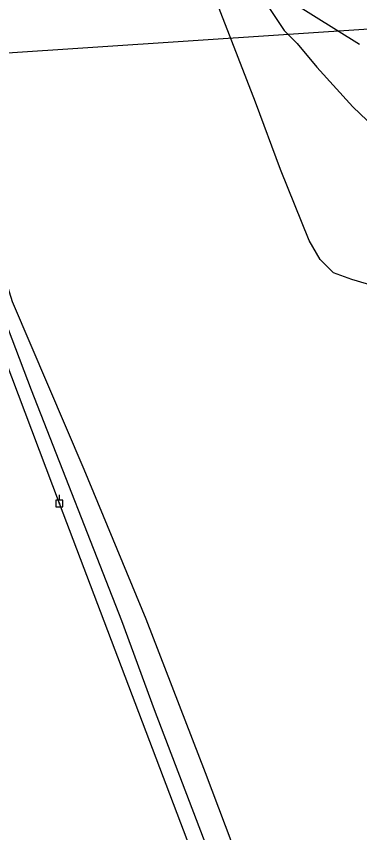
# Model space of a CAD drawing. Extents: x 600849 to 606371, y 330010 to 403088.
# Drawn here: x 602479 to 602663.8, y 353252.2 to 353691.9 of the extents above; entities that cross this region are included whole.
import ezdxf

# ---------------------------------------------------------------- set-up
doc = ezdxf.new("R2010")
doc.units = 0
for name, color, linetype in [('E_FTMS_Conduit', 7, 'Continuous'), ('E_SIG', 7, 'Continuous'), ('E_UTL_EPowerPole', 7, 'Continuous'), ('E_UTL_FO_UG_QWEST', 7, 'Continuous'), ('E_UTL_G_UG', 7, 'Continuous'), ('E_UTL_Overhead', 7, 'Continuous'), ('E_UTL_SAN_UG_MMSD', 7, 'Continuous'), ('E_UTL_W_UG', 7, 'Continuous')]:
    doc.layers.add(name, color=color, linetype=linetype)

msp = doc.modelspace()

# ---------------------------------------------------------------- linework, layer by layer
at = {"layer": 'E_FTMS_Conduit'}
msp.add_lwpolyline([(602610.14, 353206.87), (602580.81, 353284.37), (602548.82, 353367.3), (602515.43, 353447.91), (602476.95, 353538.14), (602448.85, 353627.85), (602419.04, 353708.61), (602384.09, 353795.14), (602351.42, 353873.57), (602322.54, 353957.36), (602293.02, 354034.05), (602262.08, 354114.29), (602230.08, 354192.55), (602200.4, 354271.32), (602170.28, 354351.31), (602140.88, 354433.86), (602112.62, 354515.81), (602085, 354598.61), (602067.34, 354669.21), (602066.29, 354688.62)], dxfattribs=at)
at = {"layer": 'E_SIG'}
msp.add_lwpolyline([(602571.72, 353774.84), (602571.97, 353773.77), (602590.27, 353736.74), (602605.34, 353711.08), (602623.14, 353684.38), (602630.1, 353677.26), (602640.77, 353664.51), (602660.07, 353643.26), (602682.9, 353621.55), (602701.56, 353603.51), (602717.69, 353590.29)], dxfattribs=at)
at = {"layer": 'E_UTL_EPowerPole'}
for points in [[(602502.15, 353431.34), (602502.15, 353434.25)], [(602504, 353431.34), (602500.31, 353431.34)], [(602500.31, 353431.34), (602500.31, 353427.65)], [(602502.42, 353429.5), (602502.42, 353429.54), (602502.41, 353429.59), (602502.39, 353429.63), (602502.36, 353429.66), (602502.32, 353429.69), (602502.29, 353429.72), (602502.24, 353429.73), (602502.2, 353429.74), (602502.15, 353429.74), (602502.11, 353429.72), (602502.07, 353429.71), (602502.03, 353429.68), (602502, 353429.65), (602501.97, 353429.61), (602501.96, 353429.57), (602501.95, 353429.52), (602501.95, 353429.48), (602501.96, 353429.43), (602501.97, 353429.39), (602502, 353429.35), (602502.03, 353429.32), (602502.07, 353429.29), (602502.11, 353429.27), (602502.15, 353429.26), (602502.2, 353429.26), (602502.24, 353429.27), (602502.29, 353429.28), (602502.32, 353429.3), (602502.36, 353429.33), (602502.39, 353429.37), (602502.41, 353429.41), (602502.42, 353429.45), (602502.42, 353429.5)], [(602504, 353427.65), (602504, 353431.34)], [(602500.31, 353427.65), (602504, 353427.65)]]:
    msp.add_lwpolyline(points, dxfattribs=at)
at = {"layer": 'E_UTL_FO_UG_QWEST'}
msp.add_lwpolyline([(602587.28, 353229.53), (602553.43, 353318.33), (602535.85, 353366.41), (602487.12, 353490.5), (602453.86, 353578.25), (602423.13, 353661.5), (602413.78, 353685.51), (602385.74, 353764.65), (602351.85, 353846.05), (602319.93, 353934.36), (602282.62, 354028.66), (602263.22, 354084.13), (602230.09, 354165.45), (602187.47, 354285.66), (602162.47, 354348.95), (602140.63, 354410.73), (602113.69, 354479.95), (602092.7, 354536.66), (602047.81, 354651.5), (602007.05, 354768.05)], dxfattribs=at)
at = {"layer": 'E_UTL_G_UG'}
msp.add_lwpolyline([(602663.79, 353676.69), (602626.6, 353699.86), (602612.06, 353709.74), (602600.45, 353716.14), (602586.79, 353727.58), (602569.93, 353738.55), (602325.24, 353903.29), (602317.34, 353906.33), (602299.51, 353921.31), (602276.11, 353938.2), (602259.37, 353980.94), (602242.57, 354023.5), (602228.81, 354058.82), (602211.65, 354103.59), (602191.45, 354156.33)], dxfattribs=at)
at = {"layer": 'E_UTL_Overhead'}
msp.add_lwpolyline([(602785.99, 352669.52), (602719.04, 352860.19), (602644.01, 353055.85), (602573, 353243.24), (602502.19, 353429.5), (602428.67, 353624.2), (602360.66, 353804.33), (602303.82, 353952.18), (602250.37, 354092.88), (602197.72, 354232.78), (602144.03, 354374.9), (602091.31, 354515.03), (602040.95, 354648.65), (601976.43, 354817.48), (601911.13, 354985.41), (601846.94, 355153.54), (601811.73, 355320.66), (601775.11, 355493.17)], dxfattribs=at)
at = {"layer": 'E_UTL_SAN_UG_MMSD'}
msp.add_line((602400.64, 353667.45), (602717.07, 353688.47), dxfattribs=at)
at = {"layer": 'E_UTL_W_UG'}
msp.add_lwpolyline([(602691.17, 353540.83), (602659.63, 353550.16), (602649.66, 353553.72), (602642.47, 353560.93), (602636.65, 353571.28), (602621.27, 353609.47), (602607.78, 353645.67), (602584.38, 353706.02)], dxfattribs=at)

doc.saveas('drawing.dxf')
